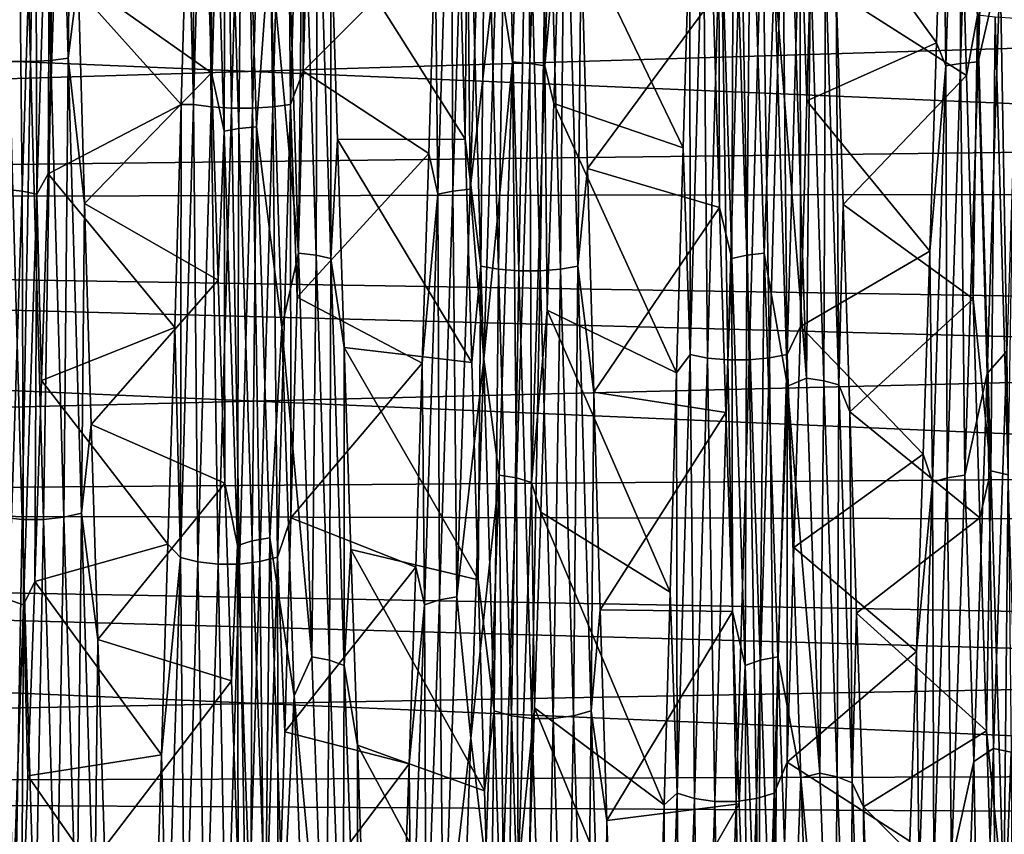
# Model space of a CAD drawing. Header units: metres. Extents: x -95 to 103, y -12 to 12.
# Tile 498 of 520: x 95.7 to 99.25, y -4.63 to -1.69. Entities that reach past the tile are written whole.
import ezdxf

# ---------------------------------------------------------------- set-up
doc = ezdxf.new("R2010")
doc.units = ezdxf.units.M
doc.layers.add('solid_P74500_01', color=7, linetype='CONTINUOUS')

msp = doc.modelspace()

# ---------------------------------------------------------------- linework, layer by layer
at = {"layer": 'solid_P74500_01'}
for points in [[(95.740608, -1.844764, 10.301786), (95.69355, -0.146446, 10.466258), (95.664047, -1.844723, 10.301859)], [(95.766754, -0.146219, 10.441912), (95.69355, -0.146446, 10.466258), (95.740608, -1.844764, 10.301786)], [(95.813812, -1.840583, 10.277805), (95.766754, -0.146219, 10.441912), (95.740608, -1.844764, 10.301786)], [(95.829887, -0.145739, 10.396933), (95.766754, -0.146219, 10.441912), (95.813812, -1.840583, 10.277805)], [(95.876945, -1.832801, 10.233509), (95.829887, -0.145739, 10.396933), (95.813812, -1.840583, 10.277805)], [(95.876945, -1.832801, 10.233509), (95.889214, -0.725437, 10.315641), (95.829887, -0.145739, 10.396933)], [(96.374702, -0.314875, -10.392727), (96.327637, -1.999317, -10.203003), (96.329994, -0.349352, -10.335109)], [(96.390839, -2.008018, -10.247034), (96.327637, -1.999317, -10.203003), (96.374702, -0.314875, -10.392727)], [(96.437897, -0.316303, -10.43759), (96.390839, -2.008018, -10.247034), (96.374702, -0.314875, -10.392727)], [(96.464066, -2.01268, -10.270813), (96.390839, -2.008018, -10.247034), (96.437897, -0.316303, -10.43759)], [(96.511131, -0.317039, -10.461811), (96.464066, -2.01268, -10.270813), (96.437897, -0.316303, -10.43759)], [(96.540634, -2.012616, -10.270761), (96.464066, -2.01268, -10.270813), (96.511131, -0.317039, -10.461811)], [(96.587692, -0.316984, -10.461749), (96.540634, -2.012616, -10.270761), (96.511131, -0.317039, -10.461811)], [(96.613831, -2.007846, -10.246888), (96.540634, -2.012616, -10.270761), (96.587692, -0.316984, -10.461749)], [(96.660889, -0.316157, -10.437418), (96.613831, -2.007846, -10.246888), (96.587692, -0.316984, -10.461749)], [(96.676964, -1.999091, -10.202772), (96.613831, -2.007846, -10.246888), (96.660889, -0.316157, -10.437418)], [(96.72403, -0.31469, -10.392464), (96.676964, -1.999091, -10.202772), (96.660889, -0.316157, -10.437418)], [(96.72403, -0.31469, -10.392464), (96.723198, -1.879566, -10.168737), (96.676964, -1.999091, -10.202772)], [(96.72403, -0.31469, -10.392464), (96.74659, -1.050649, -10.287002), (96.723198, -1.879566, -10.168737)], [(97.524101, -0.303874, -9.314593), (97.475983, -1.845845, -9.139889), (97.419044, -1.477464, -9.19521)], [(97.539215, -1.851544, -9.167911), (97.475983, -1.845845, -9.139889), (97.524101, -0.303874, -9.314593)], [(97.539215, -1.851544, -9.167911), (97.524101, -0.303874, -9.314593), (97.587334, -0.304845, -9.343158)], [(97.539215, -1.851544, -9.167911), (97.587334, -0.304845, -9.343158), (97.592598, -1.860353, -9.211343)], [(97.587334, -0.304845, -9.343158), (97.640717, -0.306327, -9.387425), (97.592598, -1.860353, -9.211343)], [(97.592598, -1.860353, -9.211343), (97.640717, -0.306327, -9.387425), (97.649132, -1.237612, -9.366939)], [(99.084625, -0.306158, -9.387327), (99.036499, -1.86017, -9.211273), (99.025665, -1.013977, -9.393667)], [(99.089912, -1.85143, -9.167856), (99.036499, -1.86017, -9.211273), (99.084625, -0.306158, -9.387327)], [(99.138031, -0.304742, -9.343084), (99.089912, -1.85143, -9.167856), (99.084625, -0.306158, -9.387327)], [(99.138031, -0.304742, -9.343084), (99.15316, -1.845813, -9.139853), (99.089912, -1.85143, -9.167856)], [(99.138031, -0.304742, -9.343084), (99.201286, -0.303849, -9.314552), (99.15316, -1.845813, -9.139853)], [(99.15316, -1.845813, -9.139853), (99.201286, -0.303849, -9.314552), (99.232269, -1.500053, -9.192781)], [(96.327637, -1.999317, -10.203003), (96.307007, -1.18074, -10.272889), (96.329994, -0.349352, -10.335109)], [(96.389824, -0.546198, 9.375744), (96.368538, -1.12494, 9.380742), (96.39238, -1.885259, 9.257713)], [(96.443237, -0.543551, 9.331562), (96.389824, -0.546198, 9.375744), (96.43795, -2.096158, 9.154927)], [(96.43795, -2.096158, 9.154927), (96.389824, -0.546198, 9.375744), (96.39238, -1.885259, 9.257713)], [(96.491356, -2.086209, 9.111797), (96.443237, -0.543551, 9.331562), (96.43795, -2.096158, 9.154927)], [(96.491356, -2.086209, 9.111797), (96.506485, -0.541858, 9.303068), (96.443237, -0.543551, 9.331562)], [(96.491356, -2.086209, 9.111797), (96.554604, -2.079805, 9.08398), (96.506485, -0.541858, 9.303068)], [(96.506485, -0.541858, 9.303068), (96.554604, -2.079805, 9.08398), (96.602089, -1.414844, 9.203397)], [(95.876945, -1.832801, 10.233509), (95.912239, -1.546376, 10.224331), (95.889214, -0.725437, 10.315641)], [(95.710602, -2.312188, -9.058083), (95.647369, -2.305079, -9.030398), (95.695488, -0.772905, -9.286277)], [(95.710602, -2.312188, -9.058083), (95.695488, -0.772905, -9.286277), (95.75872, -0.775316, -9.314753)], [(95.710602, -2.312188, -9.058083), (95.75872, -0.775316, -9.314753), (95.763985, -2.323144, -9.101001)], [(95.75872, -0.775316, -9.314753), (95.812103, -0.778991, -9.358887), (95.763985, -2.323144, -9.101001)], [(95.763985, -2.323144, -9.101001), (95.812103, -0.778991, -9.358887), (95.804749, -2.249462, -9.176121)], [(95.812103, -0.778991, -9.358887), (95.828812, -1.492123, -9.328813), (95.804749, -2.249462, -9.176121)], [(97.256012, -0.778818, -9.358797), (97.207893, -2.322958, -9.10094), (97.198311, -1.404371, -9.342437)], [(97.261299, -2.312068, -9.058034), (97.207893, -2.322958, -9.10094), (97.256012, -0.778818, -9.358797)], [(97.309418, -0.775206, -9.314686), (97.261299, -2.312068, -9.058034), (97.256012, -0.778818, -9.358797)], [(97.309418, -0.775206, -9.314686), (97.324547, -2.305041, -9.030365), (97.261299, -2.312068, -9.058034)], [(97.309418, -0.775206, -9.314686), (97.372665, -0.772873, -9.286239), (97.324547, -2.305041, -9.030365)], [(97.324547, -2.305041, -9.030365), (97.372665, -0.772873, -9.286239), (97.419044, -1.477464, -9.19521)], [(97.315903, -0.91325, 10.362336), (97.282166, -1.304844, 10.259817), (97.306183, -2.125141, 10.12058)], [(97.362961, -2.581812, 10.071709), (97.315903, -0.91325, 10.362336), (97.306183, -2.125141, 10.12058)], [(97.379097, -0.917171, 10.407071), (97.315903, -0.91325, 10.362336), (97.362961, -2.581812, 10.071709)], [(97.426155, -2.592939, 10.115192), (97.379097, -0.917171, 10.407071), (97.362961, -2.581812, 10.071709)], [(97.452332, -0.919323, 10.43122), (97.379097, -0.917171, 10.407071), (97.426155, -2.592939, 10.115192)], [(97.49939, -2.598979, 10.138659), (97.452332, -0.919323, 10.43122), (97.426155, -2.592939, 10.115192)], [(97.528893, -0.91937, 10.431151), (97.452332, -0.919323, 10.43122), (97.49939, -2.598979, 10.138659)], [(97.575951, -2.599015, 10.138584), (97.528893, -0.91937, 10.431151), (97.49939, -2.598979, 10.138659)], [(97.602089, -0.917296, 10.406883), (97.528893, -0.91937, 10.431151), (97.575951, -2.599015, 10.138584)], [(97.649155, -2.593031, 10.114986), (97.602089, -0.917296, 10.406883), (97.575951, -2.599015, 10.138584)], [(97.665222, -0.913403, 10.362051), (97.602089, -0.917296, 10.406883), (97.649155, -2.593031, 10.114986)], [(97.712288, -2.581916, 10.071404), (97.665222, -0.913403, 10.362051), (97.649155, -2.593031, 10.114986)], [(97.712288, -2.581916, 10.071404), (97.723763, -1.408726, 10.245968), (97.665222, -0.913403, 10.362051)], [(96.706039, -2.534831, 8.967257), (96.657921, -1.011744, 9.267962), (96.602089, -1.414844, 9.203397)], [(96.721153, -1.014807, 9.296389), (96.657921, -1.011744, 9.267962), (96.706039, -2.534831, 8.967257)], [(96.721153, -1.014807, 9.296389), (96.706039, -2.534831, 8.967257), (96.769272, -2.542567, 8.994768)], [(96.721153, -1.014807, 9.296389), (96.769272, -2.542567, 8.994768), (96.774536, -1.019594, 9.340439)], [(96.769272, -2.542567, 8.994768), (96.822655, -2.554593, 9.037393), (96.774536, -1.019594, 9.340439)], [(96.774536, -1.019594, 9.340439), (96.822655, -2.554593, 9.037393), (96.822266, -1.358754, 9.350716)], [(98.218437, -1.019747, 9.340317), (98.198814, -1.614842, 9.309558), (98.221626, -2.371145, 9.145788)], [(98.271851, -1.0149, 9.296302), (98.218437, -1.019747, 9.340317), (98.266563, -2.554724, 9.037248)], [(98.266563, -2.554724, 9.037248), (98.218437, -1.019747, 9.340317), (98.221626, -2.371145, 9.145788)], [(98.319969, -2.542644, 8.994667), (98.271851, -1.0149, 9.296302), (98.266563, -2.554724, 9.037248)], [(98.319969, -2.542644, 8.994667), (98.335098, -1.011765, 9.267919), (98.271851, -1.0149, 9.296302)], [(98.319969, -2.542644, 8.994667), (98.383217, -2.534845, 8.967211), (98.335098, -1.011765, 9.267919)], [(98.335098, -1.011765, 9.267919), (98.383217, -2.534845, 8.967211), (98.41951, -1.526277, 9.189575)], [(98.558701, -1.160517, -10.276962), (99.025665, -1.013977, -9.393667), (99.002617, -1.777459, -9.281002)], [(99.036499, -1.86017, -9.211273), (99.002617, -1.777459, -9.281002), (99.025665, -1.013977, -9.393667)], [(96.723198, -1.879566, -10.168737), (96.74659, -1.050649, -10.287002), (97.198311, -1.404371, -9.342437)], [(102.504364, -1.064471, -7.065944), (81, -1.180329, -6.856872), (102.504364, -1.69901, -6.940752)], [(99.111588, -1.894763, 10.168636), (99.088455, -1.076712, 10.286338), (98.64238, -1.595576, 9.314748)], [(99.151237, -1.678002, 10.26844), (99.088455, -1.076712, 10.286338), (99.111588, -1.894763, 10.168636)], [(95.912239, -1.546376, 10.224331), (96.39238, -1.885259, 9.257713), (96.368538, -1.12494, 9.380742)], [(98.512306, -1.24147, -10.326056), (98.558701, -1.160517, -10.276962), (98.536469, -1.98649, -10.150309)], [(98.536469, -1.98649, -10.150309), (98.558701, -1.160517, -10.276962), (99.002617, -1.777459, -9.281002)], [(102.504364, -1.69901, -6.940752), (81, -1.180329, -6.856872), (81, -2.351061, -6.548736)], [(96.307007, -1.18074, -10.272889), (96.283791, -2.000089, -10.145719), (95.828812, -1.492123, -9.328813)], [(96.327637, -1.999317, -10.203003), (96.283791, -2.000089, -10.145719), (96.307007, -1.18074, -10.272889)], [(102.504364, -2.133471, 6.819748), (81, -2.393903, 6.533173), (81, -1.222882, 6.849323)], [(102.504364, -1.508094, 6.98472), (102.504364, -2.133471, 6.819748), (81, -1.222882, 6.849323)], [(97.592598, -1.860353, -9.211343), (97.649132, -1.237612, -9.366939), (97.625099, -1.99571, -9.23659)], [(98.09108, -2.15584, -10.115962), (97.625099, -1.99571, -9.23659), (97.649132, -1.237612, -9.366939)], [(98.115501, -1.329852, -10.256613), (98.09108, -2.15584, -10.115962), (97.649132, -1.237612, -9.366939)], [(98.162979, -1.241677, -10.326303), (98.115921, -2.900424, -9.992266), (98.115501, -1.329852, -10.256613)], [(98.179115, -2.912927, -10.035407), (98.115921, -2.900424, -9.992266), (98.162979, -1.241677, -10.326303)], [(98.226173, -1.247016, -10.370884), (98.179115, -2.912927, -10.035407), (98.162979, -1.241677, -10.326303)], [(98.25235, -2.919644, -10.058707), (98.179115, -2.912927, -10.035407), (98.226173, -1.247016, -10.370884)], [(98.299408, -1.249865, -10.394956), (98.25235, -2.919644, -10.058707), (98.226173, -1.247016, -10.370884)], [(98.328911, -2.919576, -10.058661), (98.25235, -2.919644, -10.058707), (98.299408, -1.249865, -10.394956)], [(98.375977, -1.249805, -10.394898), (98.328911, -2.919576, -10.058661), (98.299408, -1.249865, -10.394956)], [(98.402115, -2.912743, -10.035276), (98.328911, -2.919576, -10.058661), (98.375977, -1.249805, -10.394898)], [(98.449173, -1.246856, -10.370726), (98.402115, -2.912743, -10.035276), (98.375977, -1.249805, -10.394898)], [(98.465248, -2.900179, -9.992056), (98.402115, -2.912743, -10.035276), (98.449173, -1.246856, -10.370726)], [(98.512306, -1.24147, -10.326056), (98.465248, -2.900179, -9.992056), (98.449173, -1.246856, -10.370726)], [(98.512306, -1.24147, -10.326056), (98.513702, -2.799723, -9.95709), (98.465248, -2.900179, -9.992056)], [(98.512306, -1.24147, -10.326056), (98.536469, -1.98649, -10.150309), (98.513702, -2.799723, -9.95709)], [(97.306183, -2.125141, 10.12058), (97.282166, -1.304844, 10.259817), (96.822266, -1.358754, 9.350716)], [(98.115921, -2.900424, -9.992266), (98.09108, -2.15584, -10.115962), (98.115501, -1.329852, -10.256613)], [(96.822655, -2.554593, 9.037393), (96.846893, -2.12538, 9.205978), (96.822266, -1.358754, 9.350716)], [(97.306183, -2.125141, 10.12058), (96.822266, -1.358754, 9.350716), (96.846893, -2.12538, 9.205978)], [(99.304596, -1.379101, -9.222261), (99.256477, -2.888103, -8.861171), (99.232269, -1.500053, -9.192781)], [(96.554604, -2.079805, 9.08398), (96.646294, -2.80224, 8.87637), (96.602089, -1.414844, 9.203397)], [(96.706039, -2.534831, 8.967257), (96.602089, -1.414844, 9.203397), (96.646294, -2.80224, 8.87637)], [(96.723198, -1.879566, -10.168737), (97.198311, -1.404371, -9.342437), (97.174713, -2.176212, -9.19379)], [(97.207893, -2.322958, -9.10094), (97.174713, -2.176212, -9.19379), (97.198311, -1.404371, -9.342437)], [(97.712288, -2.581916, 10.071404), (97.746269, -2.230644, 10.097859), (97.723763, -1.408726, 10.245968)], [(97.723763, -1.408726, 10.245968), (97.746269, -2.230644, 10.097859), (98.198814, -1.614842, 9.309558)], [(97.324547, -2.305041, -9.030365), (97.419044, -1.477464, -9.19521), (97.373024, -2.91705, -8.846724)], [(97.475983, -1.845845, -9.139889), (97.373024, -2.91705, -8.846724), (97.419044, -1.477464, -9.19521)], [(98.534653, -2.985806, 8.831426), (98.486534, -1.481493, 9.207127), (98.41951, -1.526277, 9.189575)], [(98.549767, -1.485999, 9.235368), (98.486534, -1.481493, 9.207127), (98.534653, -2.985806, 8.831426)], [(98.549767, -1.485999, 9.235368), (98.534653, -2.985806, 8.831426), (98.597885, -2.994927, 8.858522)], [(98.549767, -1.485999, 9.235368), (98.597885, -2.994927, 8.858522), (98.603149, -1.492984, 9.279136)], [(96.283791, -2.000089, -10.145719), (95.804749, -2.249462, -9.176121), (95.828812, -1.492123, -9.328813)], [(98.597885, -2.994927, 8.858522), (98.651268, -3.009063, 8.900514), (98.603149, -1.492984, 9.279136)], [(98.603149, -1.492984, 9.279136), (98.651268, -3.009063, 8.900514), (98.64238, -1.595576, 9.314748)], [(99.15316, -1.845813, -9.139853), (99.232269, -1.500053, -9.192781), (99.18528, -2.968087, -8.823773)], [(99.256477, -2.888103, -8.861171), (99.18528, -2.968087, -8.823773), (99.232269, -1.500053, -9.192781)], [(95.876945, -1.832801, 10.233509), (95.935623, -2.356883, 10.068797), (95.912239, -1.546376, 10.224331)], [(95.912239, -1.546376, 10.224331), (95.935623, -2.356883, 10.068797), (96.39238, -1.885259, 9.257713)], [(98.383217, -2.534845, 8.967211), (98.467209, -3.014288, 8.810924), (98.41951, -1.526277, 9.189575)], [(98.534653, -2.985806, 8.831426), (98.41951, -1.526277, 9.189575), (98.467209, -3.014288, 8.810924)], [(97.746269, -2.230644, 10.097859), (98.221626, -2.371145, 9.145788), (98.198814, -1.614842, 9.309558)], [(98.651268, -3.009063, 8.900514), (98.666702, -2.359851, 9.150826), (98.64238, -1.595576, 9.314748)], [(99.111588, -1.894763, 10.168636), (98.64238, -1.595576, 9.314748), (98.666702, -2.359851, 9.150826)], [(102.504364, -1.69901, -6.940752), (81, -2.351061, -6.548736), (102.504364, -2.31963, -6.758697)], [(99.151237, -1.678002, 10.26844), (99.111588, -1.894763, 10.168636), (99.135269, -2.700264, 9.984674)], [(99.198296, -3.319184, 9.857448), (99.151237, -1.678002, 10.26844), (99.135269, -2.700264, 9.984674)], [(99.214439, -1.685316, 10.312757), (99.151237, -1.678002, 10.26844), (99.198296, -3.319184, 9.857448)], [(99.261497, -3.333582, 9.899978), (99.214439, -1.685316, 10.312757), (99.198296, -3.319184, 9.857448)], [(99.287666, -1.689297, 10.336677), (99.214439, -1.685316, 10.312757), (99.261497, -3.333582, 9.899978)], [(98.536469, -1.98649, -10.150309), (99.002617, -1.777459, -9.281002), (98.979332, -2.527628, -9.106314)], [(99.036499, -1.86017, -9.211273), (98.979332, -2.527628, -9.106314), (99.002617, -1.777459, -9.281002)], [(95.813812, -1.840583, 10.277805), (95.740608, -1.844764, 10.301786), (95.787674, -3.494634, 9.869551)], [(95.86087, -3.48661, 9.846558), (95.813812, -1.840583, 10.277805), (95.787674, -3.494634, 9.869551)], [(95.876945, -1.832801, 10.233509), (95.813812, -1.840583, 10.277805), (95.86087, -3.48661, 9.846558)], [(95.924011, -3.471729, 9.804096), (95.876945, -1.832801, 10.233509), (95.86087, -3.48661, 9.846558)], [(95.924011, -3.471729, 9.804096), (95.935623, -2.356883, 10.068797), (95.876945, -1.832801, 10.233509)], [(95.711105, -3.494605, 9.869628), (95.664047, -1.844723, 10.301859), (95.637878, -3.486536, 9.84677)], [(95.740608, -1.844764, 10.301786), (95.664047, -1.844723, 10.301859), (95.711105, -3.494605, 9.869628)], [(95.787674, -3.494634, 9.869551), (95.740608, -1.844764, 10.301786), (95.711105, -3.494605, 9.869628)], [(97.475983, -1.845845, -9.139889), (97.427864, -3.334591, -8.707767), (97.373024, -2.91705, -8.846724)], [(97.491096, -3.344854, -8.734458), (97.427864, -3.334591, -8.707767), (97.475983, -1.845845, -9.139889)], [(97.491096, -3.344854, -8.734458), (97.475983, -1.845845, -9.139889), (97.539215, -1.851544, -9.167911)], [(97.491096, -3.344854, -8.734458), (97.539215, -1.851544, -9.167911), (97.544479, -3.360736, -8.77583)], [(97.539215, -1.851544, -9.167911), (97.592598, -1.860353, -9.211343), (97.544479, -3.360736, -8.77583)], [(97.544479, -3.360736, -8.77583), (97.592598, -1.860353, -9.211343), (97.601555, -2.740773, -9.044447)], [(97.592598, -1.860353, -9.211343), (97.625099, -1.99571, -9.23659), (97.601555, -2.740773, -9.044447)], [(99.036499, -1.86017, -9.211273), (98.98838, -3.360544, -8.775792), (98.979332, -2.527628, -9.106314)], [(99.041794, -3.344733, -8.734423), (98.98838, -3.360544, -8.775792), (99.036499, -1.86017, -9.211273)], [(99.089912, -1.85143, -9.167856), (99.041794, -3.344733, -8.734423), (99.036499, -1.86017, -9.211273)], [(99.089912, -1.85143, -9.167856), (99.105042, -3.334554, -8.707737), (99.041794, -3.344733, -8.734423)], [(99.089912, -1.85143, -9.167856), (99.15316, -1.845813, -9.139853), (99.105042, -3.334554, -8.707737)], [(99.105042, -3.334554, -8.707737), (99.15316, -1.845813, -9.139853), (99.18528, -2.968087, -8.823773)], [(95.935623, -2.356883, 10.068797), (96.416679, -2.631893, 9.073911), (96.39238, -1.885259, 9.257713)], [(96.43795, -2.096158, 9.154927), (96.39238, -1.885259, 9.257713), (96.416679, -2.631893, 9.073911)], [(96.676964, -1.999091, -10.202772), (96.723198, -1.879566, -10.168737), (96.700577, -2.693789, -9.984597)], [(96.700577, -2.693789, -9.984597), (96.723198, -1.879566, -10.168737), (97.174713, -2.176212, -9.19379)], [(99.135269, -2.700264, 9.984674), (99.111588, -1.894763, 10.168636), (98.666702, -2.359851, 9.150826)], [(96.283791, -2.000089, -10.145719), (96.260056, -2.803119, -9.954538), (95.804749, -2.249462, -9.176121)], [(96.280579, -3.630892, -9.747681), (96.260056, -2.803119, -9.954538), (96.283791, -2.000089, -10.145719)], [(96.327637, -1.999317, -10.203003), (96.280579, -3.630892, -9.747681), (96.283791, -2.000089, -10.145719)], [(96.343781, -3.646635, -9.789736), (96.280579, -3.630892, -9.747681), (96.327637, -1.999317, -10.203003)], [(96.390839, -2.008018, -10.247034), (96.343781, -3.646635, -9.789736), (96.327637, -1.999317, -10.203003)], [(96.417007, -3.655101, -9.812452), (96.343781, -3.646635, -9.789736), (96.390839, -2.008018, -10.247034)], [(96.464066, -2.01268, -10.270813), (96.417007, -3.655101, -9.812452), (96.390839, -2.008018, -10.247034)], [(96.493576, -3.65503, -9.812411), (96.417007, -3.655101, -9.812452), (96.464066, -2.01268, -10.270813)], [(96.540634, -2.012616, -10.270761), (96.493576, -3.65503, -9.812411), (96.464066, -2.01268, -10.270813)], [(96.566772, -3.646442, -9.789618), (96.493576, -3.65503, -9.812411), (96.540634, -2.012616, -10.270761)], [(96.613831, -2.007846, -10.246888), (96.566772, -3.646442, -9.789618), (96.540634, -2.012616, -10.270761)], [(96.629906, -3.630632, -9.74749), (96.566772, -3.646442, -9.789618), (96.613831, -2.007846, -10.246888)], [(96.676964, -1.999091, -10.202772), (96.629906, -3.630632, -9.74749), (96.613831, -2.007846, -10.246888)], [(96.676964, -1.999091, -10.202772), (96.678612, -3.488271, -9.735821), (96.629906, -3.630632, -9.74749)], [(96.676964, -1.999091, -10.202772), (96.700577, -2.693789, -9.984597), (96.678612, -3.488271, -9.735821)], [(98.067184, -2.966471, -9.90869), (97.601555, -2.740773, -9.044447), (97.625099, -1.99571, -9.23659)], [(98.09108, -2.15584, -10.115962), (98.067184, -2.966471, -9.90869), (97.625099, -1.99571, -9.23659)], [(98.513702, -2.799723, -9.95709), (98.536469, -1.98649, -10.150309), (98.979332, -2.527628, -9.106314)], [(96.491356, -2.086209, 9.111797), (96.43795, -2.096158, 9.154927), (96.486069, -3.588025, 8.684613)], [(96.539474, -3.571049, 8.64371), (96.491356, -2.086209, 9.111797), (96.486069, -3.588025, 8.684613)], [(96.539474, -3.571049, 8.64371), (96.554604, -2.079805, 9.08398), (96.491356, -2.086209, 9.111797)], [(96.539474, -3.571049, 8.64371), (96.60273, -3.560113, 8.617328), (96.554604, -2.079805, 9.08398)], [(96.554604, -2.079805, 9.08398), (96.60273, -3.560113, 8.617328), (96.646294, -2.80224, 8.87637)], [(96.43795, -2.096158, 9.154927), (96.416679, -2.631893, 9.073911), (96.440887, -3.363139, 8.83039)], [(96.486069, -3.588025, 8.684613), (96.43795, -2.096158, 9.154927), (96.440887, -3.363139, 8.83039)], [(96.822655, -2.554593, 9.037393), (96.87088, -2.87459, 8.999438), (96.846893, -2.12538, 9.205978)], [(97.329781, -2.92884, 9.917017), (97.306183, -2.125141, 10.12058), (96.846893, -2.12538, 9.205978)], [(97.329781, -2.92884, 9.917017), (96.846893, -2.12538, 9.205978), (96.87088, -2.87459, 8.999438)], [(97.362961, -2.581812, 10.071709), (97.306183, -2.125141, 10.12058), (97.329781, -2.92884, 9.917017)], [(102.504364, -2.133471, 6.819748), (102.504364, -2.74137, 6.598906), (81, -2.393903, 6.533173)], [(98.115921, -2.900424, -9.992266), (98.067184, -2.966471, -9.90869), (98.09108, -2.15584, -10.115962)], [(96.700577, -2.693789, -9.984597), (97.174713, -2.176212, -9.19379), (97.151291, -2.93188, -8.982763)], [(97.207893, -2.322958, -9.10094), (97.151291, -2.93188, -8.982763), (97.174713, -2.176212, -9.19379)], [(97.712288, -2.581916, 10.071404), (97.769112, -3.035461, 9.884909), (97.746269, -2.230644, 10.097859)], [(97.746269, -2.230644, 10.097859), (97.769112, -3.035461, 9.884909), (98.221626, -2.371145, 9.145788)], [(95.763985, -2.323144, -9.101001), (95.804749, -2.249462, -9.176121), (95.780556, -2.993387, -8.962464)], [(96.260056, -2.803119, -9.954538), (95.780556, -2.993387, -8.962464), (95.804749, -2.249462, -9.176121)], [(102.504364, -2.31963, -6.758697), (81, -2.351061, -6.548736), (102.504364, -2.921246, -6.521272)], [(95.662483, -3.784511, -8.553576), (95.647369, -2.305079, -9.030398), (95.710602, -2.312188, -9.058083)], [(95.662483, -3.784511, -8.553576), (95.710602, -2.312188, -9.058083), (95.715866, -3.802442, -8.594104)], [(95.710602, -2.312188, -9.058083), (95.763985, -2.323144, -9.101001), (95.715866, -3.802442, -8.594104)], [(95.715866, -3.802442, -8.594104), (95.763985, -2.323144, -9.101001), (95.75602, -3.71828, -8.687706)], [(95.763985, -2.323144, -9.101001), (95.780556, -2.993387, -8.962464), (95.75602, -3.71828, -8.687706)], [(97.207893, -2.322958, -9.10094), (97.159767, -3.802249, -8.594074), (97.151291, -2.93188, -8.982763)], [(97.213181, -3.784384, -8.553548), (97.159767, -3.802249, -8.594074), (97.207893, -2.322958, -9.10094)], [(97.261299, -2.312068, -9.058034), (97.213181, -3.784384, -8.553548), (97.207893, -2.322958, -9.10094)], [(97.261299, -2.312068, -9.058034), (97.276428, -3.77286, -8.527414), (97.213181, -3.784384, -8.553548)], [(97.261299, -2.312068, -9.058034), (97.324547, -2.305041, -9.030365), (97.276428, -3.77286, -8.527414)], [(97.276428, -3.77286, -8.527414), (97.324547, -2.305041, -9.030365), (97.373024, -2.91705, -8.846724)], [(102.504364, -2.921246, -6.521272), (81, -2.351061, -6.548736), (81, -3.450535, -6.041576)], [(95.924011, -3.471729, 9.804096), (95.959251, -3.152231, 9.850032), (95.935623, -2.356883, 10.068797)], [(95.935623, -2.356883, 10.068797), (95.959251, -3.152231, 9.850032), (96.416679, -2.631893, 9.073911)], [(97.769112, -3.035461, 9.884909), (98.245102, -3.109026, 8.921288), (98.221626, -2.371145, 9.145788)], [(98.266563, -2.554724, 9.037248), (98.221626, -2.371145, 9.145788), (98.245102, -3.109026, 8.921288)], [(98.651268, -3.009063, 8.900514), (98.691093, -3.106811, 8.923389), (98.666702, -2.359851, 9.150826)], [(99.135269, -2.700264, 9.984674), (98.666702, -2.359851, 9.150826), (98.691093, -3.106811, 8.923389)], [(102.504364, -3.326811, 6.324002), (81, -3.490348, 6.018475), (81, -2.393903, 6.533173)], [(102.504364, -2.74137, 6.598906), (102.504364, -3.326811, 6.324002), (81, -2.393903, 6.533173)], [(96.754166, -3.989572, 8.422292), (96.706039, -2.534831, 8.967257), (96.646294, -2.80224, 8.87637)], [(96.769272, -2.542567, 8.994768), (96.706039, -2.534831, 8.967257), (96.754166, -3.989572, 8.422292)], [(96.769272, -2.542567, 8.994768), (96.754166, -3.989572, 8.422292), (96.81739, -4.00177, 8.448137)], [(96.769272, -2.542567, 8.994768), (96.81739, -4.00177, 8.448137), (96.822655, -2.554593, 9.037393)], [(98.319969, -2.542644, 8.994667), (98.266563, -2.554724, 9.037248), (98.314682, -4.020816, 8.488011)], [(98.368088, -4.00183, 8.448025), (98.319969, -2.542644, 8.994667), (98.314682, -4.020816, 8.488011)], [(98.368088, -4.00183, 8.448025), (98.383217, -2.534845, 8.967211), (98.319969, -2.542644, 8.994667)], [(98.368088, -4.00183, 8.448025), (98.431343, -3.989577, 8.422243), (98.383217, -2.534845, 8.967211)], [(98.383217, -2.534845, 8.967211), (98.431343, -3.989577, 8.422243), (98.467209, -3.014288, 8.810924)], [(98.513702, -2.799723, -9.95709), (98.979332, -2.527628, -9.106314), (98.95578, -3.259779, -8.869684)], [(98.98838, -3.360544, -8.775792), (98.95578, -3.259779, -8.869684), (98.979332, -2.527628, -9.106314)], [(96.81739, -4.00177, 8.448137), (96.870773, -4.020711, 8.488175), (96.822655, -2.554593, 9.037393)], [(96.822655, -2.554593, 9.037393), (96.870773, -4.020711, 8.488175), (96.87088, -2.87459, 8.999438)], [(97.362961, -2.581812, 10.071709), (97.329781, -2.92884, 9.917017), (97.353081, -3.712377, 9.651328)], [(97.410019, -4.183978, 9.518154), (97.362961, -2.581812, 10.071709), (97.353081, -3.712377, 9.651328)], [(97.426155, -2.592939, 10.115192), (97.362961, -2.581812, 10.071709), (97.410019, -4.183978, 9.518154)], [(97.712288, -2.581916, 10.071404), (97.649155, -2.593031, 10.114986), (97.696213, -4.202082, 9.559031)], [(97.759346, -4.184031, 9.517836), (97.712288, -2.581916, 10.071404), (97.696213, -4.202082, 9.559031)], [(97.759346, -4.184031, 9.517836), (97.769112, -3.035461, 9.884909), (97.712288, -2.581916, 10.071404)], [(98.266563, -2.554724, 9.037248), (98.245102, -3.109026, 8.921288), (98.268913, -3.825565, 8.638445)], [(98.314682, -4.020816, 8.488011), (98.266563, -2.554724, 9.037248), (98.268913, -3.825565, 8.638445)], [(97.473221, -4.202024, 9.55925), (97.426155, -2.592939, 10.115192), (97.410019, -4.183978, 9.518154)], [(97.49939, -2.598979, 10.138659), (97.426155, -2.592939, 10.115192), (97.473221, -4.202024, 9.55925)], [(97.546448, -4.211799, 9.581423), (97.49939, -2.598979, 10.138659), (97.473221, -4.202024, 9.55925)], [(97.575951, -2.599015, 10.138584), (97.49939, -2.598979, 10.138659), (97.546448, -4.211799, 9.581423)], [(97.623016, -4.211822, 9.581343), (97.575951, -2.599015, 10.138584), (97.546448, -4.211799, 9.581423)], [(97.649155, -2.593031, 10.114986), (97.575951, -2.599015, 10.138584), (97.623016, -4.211822, 9.581343)], [(97.696213, -4.202082, 9.559031), (97.649155, -2.593031, 10.114986), (97.623016, -4.211822, 9.581343)], [(95.959251, -3.152231, 9.850032), (96.440887, -3.363139, 8.83039), (96.416679, -2.631893, 9.073911)], [(96.678612, -3.488271, -9.735821), (96.700577, -2.693789, -9.984597), (97.151291, -2.93188, -8.982763)], [(99.159012, -3.488825, 9.735678), (99.135269, -2.700264, 9.984674), (98.691093, -3.106811, 8.923389)], [(99.198296, -3.319184, 9.857448), (99.135269, -2.700264, 9.984674), (99.159012, -3.488825, 9.735678)], [(97.544479, -3.360736, -8.77583), (97.601555, -2.740773, -9.044447), (97.578262, -3.46789, -8.790341)], [(98.044418, -3.756773, -9.636471), (97.578262, -3.46789, -8.790341), (97.601555, -2.740773, -9.044447)], [(98.067184, -2.966471, -9.90869), (98.044418, -3.756773, -9.636471), (97.601555, -2.740773, -9.044447)], [(98.465248, -2.900179, -9.992056), (98.513702, -2.799723, -9.95709), (98.489807, -3.595352, -9.698133)], [(98.489807, -3.595352, -9.698133), (98.513702, -2.799723, -9.95709), (98.95578, -3.259779, -8.869684)], [(96.260056, -2.803119, -9.954538), (96.235878, -3.583626, -9.701251), (95.780556, -2.993387, -8.962464)], [(96.280579, -3.630892, -9.747681), (96.235878, -3.583626, -9.701251), (96.260056, -2.803119, -9.954538)], [(96.60273, -3.560113, 8.617328), (96.690643, -4.129632, 8.34367), (96.646294, -2.80224, 8.87637)], [(96.754166, -3.989572, 8.422292), (96.646294, -2.80224, 8.87637), (96.690643, -4.129632, 8.34367)], [(96.870773, -4.020711, 8.488175), (96.894539, -3.603098, 8.73354), (96.87088, -2.87459, 8.999438)], [(97.353081, -3.712377, 9.651328), (96.87088, -2.87459, 8.999438), (96.894539, -3.603098, 8.73354)], [(97.353081, -3.712377, 9.651328), (97.329781, -2.92884, 9.917017), (96.87088, -2.87459, 8.999438)], [(98.115921, -2.900424, -9.992266), (98.068855, -4.480227, -9.386259), (98.067184, -2.966471, -9.90869)], [(98.132057, -4.499553, -9.426785), (98.068855, -4.480227, -9.386259), (98.115921, -2.900424, -9.992266)], [(98.179115, -2.912927, -10.035407), (98.132057, -4.499553, -9.426785), (98.115921, -2.900424, -9.992266)], [(98.465248, -2.900179, -9.992056), (98.418182, -4.479952, -9.386092), (98.402115, -2.912743, -10.035276)], [(98.465248, -2.900179, -9.992056), (98.465378, -4.368282, -9.374685), (98.418182, -4.479952, -9.386092)], [(98.465248, -2.900179, -9.992056), (98.489807, -3.595352, -9.698133), (98.465378, -4.368282, -9.374685)], [(99.256477, -2.888103, -8.861171), (99.208351, -4.319166, -8.256945), (99.18528, -2.968087, -8.823773)], [(99.271584, -4.332445, -8.282248), (99.208351, -4.319166, -8.256945), (99.256477, -2.888103, -8.861171)], [(102.504364, -2.921246, -6.521272), (81, -3.450535, -6.041576), (102.504364, -3.49893, -6.230422)], [(96.678612, -3.488271, -9.735821), (97.151291, -2.93188, -8.982763), (97.128227, -3.666532, -8.709566)], [(97.159767, -3.802249, -8.594074), (97.128227, -3.666532, -8.709566), (97.151291, -2.93188, -8.982763)], [(97.276428, -3.77286, -8.527414), (97.373024, -2.91705, -8.846724), (97.326981, -4.282151, -8.267766)], [(97.427864, -3.334591, -8.707767), (97.326981, -4.282151, -8.267766), (97.373024, -2.91705, -8.846724)], [(98.205292, -4.509956, -9.44868), (98.132057, -4.499553, -9.426785), (98.179115, -2.912927, -10.035407)], [(98.25235, -2.919644, -10.058707), (98.205292, -4.509956, -9.44868), (98.179115, -2.912927, -10.035407)], [(98.281853, -4.509881, -9.448646), (98.205292, -4.509956, -9.44868), (98.25235, -2.919644, -10.058707)], [(98.328911, -2.919576, -10.058661), (98.281853, -4.509881, -9.448646), (98.25235, -2.919644, -10.058707)], [(98.355049, -4.499351, -9.426688), (98.281853, -4.509881, -9.448646), (98.328911, -2.919576, -10.058661)], [(98.402115, -2.912743, -10.035276), (98.355049, -4.499351, -9.426688), (98.328911, -2.919576, -10.058661)], [(98.418182, -4.479952, -9.386092), (98.355049, -4.499351, -9.426688), (98.402115, -2.912743, -10.035276)], [(98.068855, -4.480227, -9.386259), (98.044418, -3.756773, -9.636471), (98.067184, -2.966471, -9.90869)], [(99.105042, -3.334554, -8.707737), (99.18528, -2.968087, -8.823773), (99.138077, -4.365733, -8.221029)], [(99.208351, -4.319166, -8.256945), (99.138077, -4.365733, -8.221029), (99.18528, -2.968087, -8.823773)], [(96.235878, -3.583626, -9.701251), (95.75602, -3.71828, -8.687706), (95.780556, -2.993387, -8.962464)], [(98.582779, -4.408551, 8.209629), (98.534653, -2.985806, 8.831426), (98.467209, -3.014288, 8.810924)], [(98.597885, -2.994927, 8.858522), (98.534653, -2.985806, 8.831426), (98.582779, -4.408551, 8.209629)], [(98.597885, -2.994927, 8.858522), (98.582779, -4.408551, 8.209629), (98.646004, -4.422038, 8.234823)], [(98.597885, -2.994927, 8.858522), (98.646004, -4.422038, 8.234823), (98.651268, -3.009063, 8.900514)], [(98.646004, -4.422038, 8.234823), (98.699387, -4.442938, 8.27387), (98.651268, -3.009063, 8.900514)], [(98.651268, -3.009063, 8.900514), (98.699387, -4.442938, 8.27387), (98.691093, -3.106811, 8.923389)], [(97.759346, -4.184031, 9.517836), (97.792198, -3.819549, 9.609395), (97.769112, -3.035461, 9.884909)], [(97.769112, -3.035461, 9.884909), (97.792198, -3.819549, 9.609395), (98.245102, -3.109026, 8.921288)], [(98.431343, -3.989577, 8.422243), (98.515045, -4.425071, 8.189203), (98.467209, -3.014288, 8.810924)], [(98.582779, -4.408551, 8.209629), (98.467209, -3.014288, 8.810924), (98.515045, -4.425071, 8.189203)], [(97.792198, -3.819549, 9.609395), (98.268913, -3.825565, 8.638445), (98.245102, -3.109026, 8.921288)], [(98.699387, -4.442938, 8.27387), (98.715645, -3.831656, 8.635893), (98.691093, -3.106811, 8.923389)], [(99.159012, -3.488825, 9.735678), (98.691093, -3.106811, 8.923389), (98.715645, -3.831656, 8.635893)], [(95.924011, -3.471729, 9.804096), (95.983383, -3.927186, 9.568194), (95.959251, -3.152231, 9.850032)], [(95.959251, -3.152231, 9.850032), (95.983383, -3.927186, 9.568194), (96.440887, -3.363139, 8.83039)], [(98.489807, -3.595352, -9.698133), (98.95578, -3.259779, -8.869684), (98.931747, -3.969852, -8.573884)], [(98.98838, -3.360544, -8.775792), (98.931747, -3.969852, -8.573884), (98.95578, -3.259779, -8.869684)], [(102.504364, -3.326811, 6.324002), (102.504364, -3.884996, 5.997289), (81, -3.490348, 6.018475)], [(99.198296, -3.319184, 9.857448), (99.159012, -3.488825, 9.735678), (99.182907, -4.2563, 9.424299)], [(99.245354, -4.873629, 9.183681), (99.198296, -3.319184, 9.857448), (99.182907, -4.2563, 9.424299)], [(99.261497, -3.333582, 9.899978), (99.198296, -3.319184, 9.857448), (99.245354, -4.873629, 9.183681)], [(95.983383, -3.927186, 9.568194), (96.465073, -4.075728, 8.526321), (96.440887, -3.363139, 8.83039)], [(96.486069, -3.588025, 8.684613), (96.440887, -3.363139, 8.83039), (96.465073, -4.075728, 8.526321)], [(97.427864, -3.334591, -8.707767), (97.379738, -4.730467, -8.029737), (97.326981, -4.282151, -8.267766)], [(97.44297, -4.745008, -8.054341), (97.379738, -4.730467, -8.029737), (97.427864, -3.334591, -8.707767)], [(97.44297, -4.745008, -8.054341), (97.427864, -3.334591, -8.707767), (97.491096, -3.344854, -8.734458)], [(97.44297, -4.745008, -8.054341), (97.491096, -3.344854, -8.734458), (97.496353, -4.767521, -8.092486)], [(97.491096, -3.344854, -8.734458), (97.544479, -3.360736, -8.77583), (97.496353, -4.767521, -8.092486)], [(97.496353, -4.767521, -8.092486), (97.544479, -3.360736, -8.77583), (97.555222, -4.173044, -8.476723)], [(97.544479, -3.360736, -8.77583), (97.578262, -3.46789, -8.790341), (97.555222, -4.173044, -8.476723)], [(98.98838, -3.360544, -8.775792), (98.940262, -4.767325, -8.092482), (98.931747, -3.969852, -8.573884)], [(98.993668, -4.744883, -8.054327), (98.940262, -4.767325, -8.092482), (98.98838, -3.360544, -8.775792)], [(99.041794, -3.344733, -8.734423), (98.993668, -4.744883, -8.054327), (98.98838, -3.360544, -8.775792)], [(99.041794, -3.344733, -8.734423), (99.056915, -4.730426, -8.029713), (98.993668, -4.744883, -8.054327)], [(99.041794, -3.344733, -8.734423), (99.105042, -3.334554, -8.707737), (99.056915, -4.730426, -8.029713)], [(99.056915, -4.730426, -8.029713), (99.105042, -3.334554, -8.707737), (99.138077, -4.365733, -8.221029)], [(99.308556, -4.894734, 9.22329), (99.261497, -3.333582, 9.899978), (99.245354, -4.873629, 9.183681)], [(102.504364, -4.047949, -5.888529), (81, -3.450535, -6.041576), (81, -4.443614, -5.353961)], [(102.504364, -3.49893, -6.230422), (81, -3.450535, -6.041576), (102.504364, -4.047949, -5.888529)], [(95.924011, -3.471729, 9.804096), (95.86087, -3.48661, 9.846558), (95.907928, -5.038508, 9.154457)], [(95.971069, -5.016931, 9.114957), (95.924011, -3.471729, 9.804096), (95.907928, -5.038508, 9.154457)], [(95.971069, -5.016931, 9.114957), (95.983383, -3.927186, 9.568194), (95.924011, -3.471729, 9.804096)], [(98.022186, -4.522196, -9.301208), (97.555222, -4.173044, -8.476723), (97.578262, -3.46789, -8.790341)], [(98.044418, -3.756773, -9.636471), (98.022186, -4.522196, -9.301208), (97.578262, -3.46789, -8.790341)], [(102.504364, -4.411354, 5.621443), (81, -4.47598, 5.327133), (81, -3.490348, 6.018475)], [(102.504364, -3.884996, 5.997289), (102.504364, -4.411354, 5.621443), (81, -3.490348, 6.018475)], [(95.711105, -3.494605, 9.869628), (95.637878, -3.486536, 9.84677), (95.684937, -5.03847, 9.154679)], [(95.758163, -5.050143, 9.175934), (95.711105, -3.494605, 9.869628), (95.684937, -5.03847, 9.154679)], [(95.787674, -3.494634, 9.869551), (95.711105, -3.494605, 9.869628), (95.758163, -5.050143, 9.175934)], [(95.834732, -5.050159, 9.175853), (95.787674, -3.494634, 9.869551), (95.758163, -5.050143, 9.175934)], [(95.86087, -3.48661, 9.846558), (95.787674, -3.494634, 9.869551), (95.834732, -5.050159, 9.175853)], [(95.907928, -5.038508, 9.154457), (95.86087, -3.48661, 9.846558), (95.834732, -5.050159, 9.175853)], [(96.629906, -3.630632, -9.74749), (96.678612, -3.488271, -9.735821), (96.656235, -4.259247, -9.424931)], [(96.656235, -4.259247, -9.424931), (96.678612, -3.488271, -9.735821), (97.128227, -3.666532, -8.709566)], [(99.182907, -4.2563, 9.424299), (99.159012, -3.488825, 9.735678), (98.715645, -3.831656, 8.635893)], [(96.539474, -3.571049, 8.64371), (96.486069, -3.588025, 8.684613), (96.534187, -4.977887, 7.971079)], [(96.587601, -4.954367, 7.93355), (96.539474, -3.571049, 8.64371), (96.534187, -4.977887, 7.971079)], [(96.587601, -4.954367, 7.93355), (96.60273, -3.560113, 8.617328), (96.539474, -3.571049, 8.64371)], [(96.587601, -4.954367, 7.93355), (96.650848, -4.93921, 7.909341), (96.60273, -3.560113, 8.617328)], [(96.60273, -3.560113, 8.617328), (96.650848, -4.93921, 7.909341), (96.690643, -4.129632, 8.34367)], [(96.235878, -3.583626, -9.701251), (96.212128, -4.341743, -9.387264), (95.75602, -3.71828, -8.687706)], [(96.280579, -3.630892, -9.747681), (96.212128, -4.341743, -9.387264), (96.235878, -3.583626, -9.701251)], [(96.486069, -3.588025, 8.684613), (96.465073, -4.075728, 8.526321), (96.48909, -4.760711, 8.163362)], [(96.534187, -4.977887, 7.971079), (96.486069, -3.588025, 8.684613), (96.48909, -4.760711, 8.163362)], [(96.870773, -4.020711, 8.488175), (96.91787, -4.307384, 8.409644), (96.894539, -3.603098, 8.73354)], [(97.375832, -4.471748, 9.324665), (96.894539, -3.603098, 8.73354), (96.91787, -4.307384, 8.409644)], [(97.375832, -4.471748, 9.324665), (97.353081, -3.712377, 9.651328), (96.894539, -3.603098, 8.73354)], [(98.465378, -4.368282, -9.374685), (98.489807, -3.595352, -9.698133), (98.931747, -3.969852, -8.573884)], [(96.280579, -3.630892, -9.747681), (96.233521, -5.163943, -9.03247), (96.212128, -4.341743, -9.387264)], [(96.296715, -5.186301, -9.071424), (96.233521, -5.163943, -9.03247), (96.280579, -3.630892, -9.747681)], [(96.343781, -3.646635, -9.789736), (96.296715, -5.186301, -9.071424), (96.280579, -3.630892, -9.747681)], [(96.369949, -5.198341, -9.092472), (96.296715, -5.186301, -9.071424), (96.343781, -3.646635, -9.789736)], [(96.417007, -3.655101, -9.812452), (96.369949, -5.198341, -9.092472), (96.343781, -3.646635, -9.789736)], [(96.566772, -3.646442, -9.789618), (96.519714, -5.186092, -9.071341), (96.493576, -3.65503, -9.812411)], [(96.582848, -5.163656, -9.032323), (96.519714, -5.186092, -9.071341), (96.566772, -3.646442, -9.789618)], [(96.629906, -3.630632, -9.74749), (96.582848, -5.163656, -9.032323), (96.566772, -3.646442, -9.789618)], [(96.629906, -3.630632, -9.74749), (96.63282, -5.002555, -9.053452), (96.582848, -5.163656, -9.032323)], [(96.629906, -3.630632, -9.74749), (96.656235, -4.259247, -9.424931), (96.63282, -5.002555, -9.053452)], [(96.44651, -5.198264, -9.092443), (96.369949, -5.198341, -9.092472), (96.417007, -3.655101, -9.812452)], [(96.493576, -3.65503, -9.812411), (96.44651, -5.198264, -9.092443), (96.417007, -3.655101, -9.812452)], [(96.519714, -5.186092, -9.071341), (96.44651, -5.198264, -9.092443), (96.493576, -3.65503, -9.812411)], [(96.656235, -4.259247, -9.424931), (97.128227, -3.666532, -8.709566), (97.104958, -4.374398, -8.376402)], [(97.159767, -3.802249, -8.594074), (97.104958, -4.374398, -8.376402), (97.128227, -3.666532, -8.709566)], [(95.715866, -3.802442, -8.594104), (95.75602, -3.71828, -8.687706), (95.73172, -4.417397, -8.35392)], [(96.212128, -4.341743, -9.387264), (95.73172, -4.417397, -8.35392), (95.75602, -3.71828, -8.687706)], [(97.410019, -4.183978, 9.518154), (97.353081, -3.712377, 9.651328), (97.375832, -4.471748, 9.324665)], [(98.068855, -4.480227, -9.386259), (98.022186, -4.522196, -9.301208), (98.044418, -3.756773, -9.636471)], [(95.662483, -3.784511, -8.553576), (95.715866, -3.802442, -8.594104), (95.66774, -5.173284, -7.844649)], [(97.213181, -3.784384, -8.553548), (97.165054, -5.14876, -7.807649), (97.159767, -3.802249, -8.594074)], [(97.213181, -3.784384, -8.553548), (97.228302, -5.133066, -7.783787), (97.165054, -5.14876, -7.807649)], [(97.213181, -3.784384, -8.553548), (97.276428, -3.77286, -8.527414), (97.228302, -5.133066, -7.783787)], [(97.228302, -5.133066, -7.783787), (97.276428, -3.77286, -8.527414), (97.326981, -4.282151, -8.267766)], [(95.66774, -5.173284, -7.844649), (95.715866, -3.802442, -8.594104), (95.708374, -5.085135, -7.964309)], [(95.715866, -3.802442, -8.594104), (95.73172, -4.417397, -8.35392), (95.708374, -5.085135, -7.964309)], [(97.159767, -3.802249, -8.594074), (97.111649, -5.17309, -7.844653), (97.104958, -4.374398, -8.376402)], [(97.165054, -5.14876, -7.807649), (97.111649, -5.17309, -7.844653), (97.159767, -3.802249, -8.594074)], [(97.759346, -4.184031, 9.517836), (97.815765, -4.579414, 9.27232), (97.792198, -3.819549, 9.609395)], [(97.792198, -3.819549, 9.609395), (97.815765, -4.579414, 9.27232), (98.268913, -3.825565, 8.638445)], [(97.815765, -4.579414, 9.27232), (98.292976, -4.51904, 8.29797), (98.268913, -3.825565, 8.638445)], [(98.314682, -4.020816, 8.488011), (98.268913, -3.825565, 8.638445), (98.292976, -4.51904, 8.29797)], [(98.699387, -4.442938, 8.27387), (98.740166, -4.53016, 8.290868), (98.715645, -3.831656, 8.635893)], [(99.182907, -4.2563, 9.424299), (98.715645, -3.831656, 8.635893), (98.740166, -4.53016, 8.290868)], [(95.971069, -5.016931, 9.114957), (96.007271, -4.675469, 9.225913), (95.983383, -3.927186, 9.568194)], [(95.983383, -3.927186, 9.568194), (96.007271, -4.675469, 9.225913), (96.465073, -4.075728, 8.526321)], [(98.465378, -4.368282, -9.374685), (98.931747, -3.969852, -8.573884), (98.907204, -4.653771, -8.222324)], [(98.940262, -4.767325, -8.092482), (98.907204, -4.653771, -8.222324), (98.931747, -3.969852, -8.573884)], [(96.802284, -5.334339, 7.647672), (96.754166, -3.989572, 8.422292), (96.690643, -4.129632, 8.34367)], [(96.81739, -4.00177, 8.448137), (96.754166, -3.989572, 8.422292), (96.802284, -5.334339, 7.647672)], [(96.81739, -4.00177, 8.448137), (96.802284, -5.334339, 7.647672), (96.865517, -5.350666, 7.671148)], [(96.81739, -4.00177, 8.448137), (96.865517, -5.350666, 7.671148), (96.870773, -4.020711, 8.488175)], [(98.368088, -4.00183, 8.448025), (98.314682, -4.020816, 8.488011), (98.362801, -5.376075, 7.707329)], [(98.416214, -5.350706, 7.671028), (98.368088, -4.00183, 8.448025), (98.362801, -5.376075, 7.707329)], [(98.416214, -5.350706, 7.671028), (98.431343, -3.989577, 8.422243), (98.368088, -4.00183, 8.448025)], [(98.416214, -5.350706, 7.671028), (98.479462, -5.334337, 7.647624), (98.431343, -3.989577, 8.422243)], [(98.431343, -3.989577, 8.422243), (98.479462, -5.334337, 7.647624), (98.515045, -4.425071, 8.189203)], [(96.865517, -5.350666, 7.671148), (96.9189, -5.375998, 7.707508), (96.870773, -4.020711, 8.488175)], [(96.870773, -4.020711, 8.488175), (96.9189, -5.375998, 7.707508), (96.91787, -4.307384, 8.409644)], [(98.314682, -4.020816, 8.488011), (98.292976, -4.51904, 8.29797), (98.317558, -5.184531, 7.900279)], [(98.362801, -5.376075, 7.707329), (98.314682, -4.020816, 8.488011), (98.317558, -5.184531, 7.900279)], [(102.504364, -4.047949, -5.888529), (81, -4.443614, -5.353961), (102.504364, -4.563806, -5.498394)], [(96.007271, -4.675469, 9.225913), (96.48909, -4.760711, 8.163362), (96.465073, -4.075728, 8.526321)], [(96.650848, -4.93921, 7.909341), (96.735138, -5.363921, 7.614716), (96.690643, -4.129632, 8.34367)], [(96.802284, -5.334339, 7.647672), (96.690643, -4.129632, 8.34367), (96.735138, -5.363921, 7.614716)], [(97.496353, -4.767521, -8.092486), (97.555222, -4.173044, -8.476723), (97.532532, -4.852079, -8.106708)], [(97.999641, -5.256306, -8.905671), (97.532532, -4.852079, -8.106708), (97.555222, -4.173044, -8.476723)], [(98.022186, -4.522196, -9.301208), (97.999641, -5.256306, -8.905671), (97.555222, -4.173044, -8.476723)], [(97.410019, -4.183978, 9.518154), (97.375832, -4.471748, 9.324665), (97.397766, -5.201097, 8.938816)], [(97.457077, -5.676314, 8.716914), (97.410019, -4.183978, 9.518154), (97.397766, -5.201097, 8.938816)], [(97.473221, -4.202024, 9.55925), (97.410019, -4.183978, 9.518154), (97.457077, -5.676314, 8.716914)], [(97.520279, -5.700806, 8.754552), (97.473221, -4.202024, 9.55925), (97.457077, -5.676314, 8.716914)], [(97.546448, -4.211799, 9.581423), (97.473221, -4.202024, 9.55925), (97.520279, -5.700806, 8.754552)], [(97.593506, -5.714058, 8.774854), (97.546448, -4.211799, 9.581423), (97.520279, -5.700806, 8.754552)], [(97.623016, -4.211822, 9.581343), (97.546448, -4.211799, 9.581423), (97.593506, -5.714058, 8.774854)], [(97.670074, -5.714067, 8.774772), (97.623016, -4.211822, 9.581343), (97.593506, -5.714058, 8.774854)], [(97.696213, -4.202082, 9.559031), (97.623016, -4.211822, 9.581343), (97.670074, -5.714067, 8.774772)], [(97.743271, -5.700828, 8.754329), (97.696213, -4.202082, 9.559031), (97.670074, -5.714067, 8.774772)], [(97.759346, -4.184031, 9.517836), (97.696213, -4.202082, 9.559031), (97.743271, -5.700828, 8.754329)], [(97.806404, -5.676315, 8.716593), (97.759346, -4.184031, 9.517836), (97.743271, -5.700828, 8.754329)], [(97.806404, -5.676315, 8.716593), (97.815765, -4.579414, 9.27232), (97.759346, -4.184031, 9.517836)], [(96.63282, -5.002555, -9.053452), (96.656235, -4.259247, -9.424931), (97.104958, -4.374398, -8.376402)], [(97.228302, -5.133066, -7.783787), (97.326981, -4.282151, -8.267766), (97.280922, -5.540577, -7.479465)], [(97.379738, -4.730467, -8.029737), (97.280922, -5.540577, -7.479465), (97.326981, -4.282151, -8.267766)], [(99.206757, -4.997282, 9.053164), (99.182907, -4.2563, 9.424299), (98.740166, -4.53016, 8.290868)], [(99.245354, -4.873629, 9.183681), (99.182907, -4.2563, 9.424299), (99.206757, -4.997282, 9.053164)], [(96.9189, -5.375998, 7.707508), (96.940567, -4.981884, 8.02916), (96.91787, -4.307384, 8.409644)], [(97.397766, -5.201097, 8.938816), (96.91787, -4.307384, 8.409644), (96.940567, -4.981884, 8.02916)], [(97.397766, -5.201097, 8.938816), (97.375832, -4.471748, 9.324665), (96.91787, -4.307384, 8.409644)], [(99.208351, -4.319166, -8.256945), (99.160233, -5.632414, -7.428445), (99.138077, -4.365733, -8.221029)], [(99.223465, -5.649717, -7.451204), (99.160233, -5.632414, -7.428445), (99.208351, -4.319166, -8.256945)], [(99.223465, -5.649717, -7.451204), (99.208351, -4.319166, -8.256945), (99.271584, -4.332445, -8.282248)], [(96.212128, -4.341743, -9.387264), (96.189354, -5.075089, -9.012887), (95.73172, -4.417397, -8.35392)], [(96.233521, -5.163943, -9.03247), (96.189354, -5.075089, -9.012887), (96.212128, -4.341743, -9.387264)], [(99.223465, -5.649717, -7.451204), (99.271584, -4.332445, -8.282248), (99.276848, -5.676542, -7.486467)], [(96.63282, -5.002555, -9.053452), (97.104958, -4.374398, -8.376402), (97.080772, -5.050452, -7.986323)], [(97.111649, -5.17309, -7.844653), (97.080772, -5.050452, -7.986323), (97.104958, -4.374398, -8.376402)], [(98.418182, -4.479952, -9.386092), (98.465378, -4.368282, -9.374685), (98.441284, -5.111606, -8.98954)], [(98.441284, -5.111606, -8.98954), (98.465378, -4.368282, -9.374685), (98.907204, -4.653771, -8.222324)], [(99.056915, -4.730426, -8.029713), (99.138077, -4.365733, -8.221029), (99.090691, -5.653648, -7.399705)], [(99.160233, -5.632414, -7.428445), (99.090691, -5.653648, -7.399705), (99.138077, -4.365733, -8.221029)], [(102.504364, -4.411354, 5.621443), (102.504364, -4.901572, 5.199543), (81, -4.47598, 5.327133)], [(96.189354, -5.075089, -9.012887), (95.708374, -5.085135, -7.964309), (95.73172, -4.417397, -8.35392)], [(98.479462, -5.334337, 7.647624), (98.562981, -5.720148, 7.345144), (98.515045, -4.425071, 8.189203)], [(98.630898, -5.711855, 7.364347), (98.582779, -4.408551, 8.209629), (98.515045, -4.425071, 8.189203)], [(98.630898, -5.711855, 7.364347), (98.515045, -4.425071, 8.189203), (98.562981, -5.720148, 7.345144)], [(98.646004, -4.422038, 8.234823), (98.582779, -4.408551, 8.209629), (98.630898, -5.711855, 7.364347)], [(98.646004, -4.422038, 8.234823), (98.630898, -5.711855, 7.364347), (98.69413, -5.729342, 7.386955)], [(98.646004, -4.422038, 8.234823), (98.69413, -5.729342, 7.386955), (98.699387, -4.442938, 8.27387)], [(102.504364, -5.042274, -5.063215), (81, -4.443614, -5.353961), (81, -5.30519, -4.501647)], [(102.504364, -4.563806, -5.498394), (81, -4.443614, -5.353961), (102.504364, -5.042274, -5.063215)], [(98.69413, -5.729342, 7.386955), (98.747513, -5.756441, 7.421992), (98.699387, -4.442938, 8.27387)], [(98.699387, -4.442938, 8.27387), (98.747513, -5.756441, 7.421992), (98.740166, -4.53016, 8.290868)], [(102.504364, -5.351635, 4.735047), (81, -5.326975, 4.475948), (81, -4.47598, 5.327133)], [(102.504364, -4.901572, 5.199543), (102.504364, -5.351635, 4.735047), (81, -4.47598, 5.327133)], [(98.068855, -4.480227, -9.386259), (98.021797, -5.942732, -8.530681), (98.022186, -4.522196, -9.301208)], [(98.084999, -5.968375, -8.567514), (98.021797, -5.942732, -8.530681), (98.068855, -4.480227, -9.386259)], [(98.132057, -4.499553, -9.426785), (98.084999, -5.968375, -8.567514), (98.068855, -4.480227, -9.386259)], [(98.158226, -5.982191, -8.58742), (98.084999, -5.968375, -8.567514), (98.132057, -4.499553, -9.426785)], [(98.205292, -4.509956, -9.44868), (98.158226, -5.982191, -8.58742), (98.132057, -4.499553, -9.426785)], [(98.355049, -4.499351, -9.426688), (98.307991, -5.968159, -8.567451), (98.281853, -4.509881, -9.448646)], [(98.371124, -5.942433, -8.53056), (98.307991, -5.968159, -8.567451), (98.355049, -4.499351, -9.426688)], [(98.418182, -4.479952, -9.386092), (98.371124, -5.942433, -8.53056), (98.355049, -4.499351, -9.426688)], [(98.418182, -4.479952, -9.386092), (98.41748, -5.820888, -8.546475), (98.371124, -5.942433, -8.53056)], [(98.418182, -4.479952, -9.386092), (98.441284, -5.111606, -8.98954), (98.41748, -5.820888, -8.546475)], [(97.815765, -4.579414, 9.27232), (97.840073, -5.309199, 8.875186), (98.292976, -4.51904, 8.29797)], [(97.840073, -5.309199, 8.875186), (98.317558, -5.184531, 7.900279), (98.292976, -4.51904, 8.29797)], [(98.021797, -5.942732, -8.530681), (97.999641, -5.256306, -8.905671), (98.022186, -4.522196, -9.301208)], [(98.234795, -5.982111, -8.587399), (98.158226, -5.982191, -8.58742), (98.205292, -4.509956, -9.44868)], [(98.281853, -4.509881, -9.448646), (98.234795, -5.982111, -8.587399), (98.205292, -4.509956, -9.44868)], [(98.307991, -5.968159, -8.567451), (98.234795, -5.982111, -8.587399), (98.281853, -4.509881, -9.448646)], [(98.747513, -5.756441, 7.421992), (98.764023, -5.197432, 7.890023), (98.740166, -4.53016, 8.290868)], [(99.206757, -4.997282, 9.053164), (98.740166, -4.53016, 8.290868), (98.764023, -5.197432, 7.890023)], [(97.806404, -5.676315, 8.716593), (97.840073, -5.309199, 8.875186), (97.815765, -4.579414, 9.27232)]]:
    msp.add_3dface(points, dxfattribs=at)

doc.saveas('drawing.dxf')
